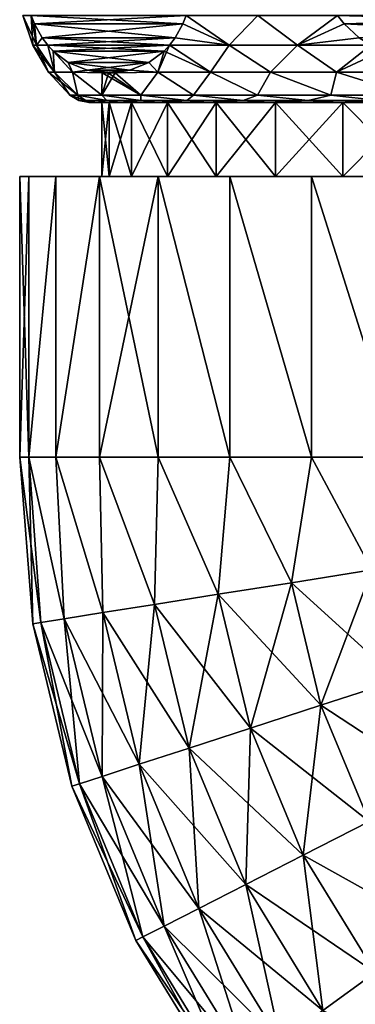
# Model space of a CAD drawing. Header units: metres. Extents: x -109 to 109, y -432 to 89.
# Tile 313 of 656: x -92 to -81, y 1 to 35. Entities that reach past the tile are written whole.
import ezdxf

# ---------------------------------------------------------------- set-up
doc = ezdxf.new("R2010")
doc.units = ezdxf.units.M
doc.layers.add('solid_506360_24502164', color=7, linetype='CONTINUOUS')

msp = doc.modelspace()

# ---------------------------------------------------------------- linework, layer by layer
at = {"layer": 'solid_506360_24502164'}
for points in [[(-92.056755, 33.941845, 52), (-92.388046, 34.947845, 52), (-92.109886, 34.95042, 49.037109)], [(-92.109886, 34.95042, 54.962891), (-92.388046, 34.947845, 52), (-91.927811, 33.941845, 53.998791)], [(-91.927811, 33.941845, 53.998791), (-92.388046, 34.947845, 52), (-92.056755, 33.941845, 52)], [(-91.927811, 33.941845, 50.001209), (-92.109886, 34.95042, 49.037109), (-91.99913, 34.659294, 48.845287)], [(-86.981628, 34.659294, 40.154713), (-91.99913, 34.659294, 48.845287), (-92.109886, 34.95042, 49.037109)], [(-91.927811, 33.941845, 50.001209), (-92.056755, 33.941845, 52), (-92.109886, 34.95042, 49.037109)], [(-86.981628, 34.659294, 40.154713), (-92.109886, 34.95042, 49.037109), (-86.87088, 34.95042, 39.962891)], [(-91.999138, 34.659294, 55.154713), (-86.87088, 34.95042, 64.037109), (-92.109886, 34.95042, 54.962891)], [(-91.999138, 34.659294, 55.154713), (-92.109886, 34.95042, 54.962891), (-91.927811, 33.941845, 53.998791)], [(-91.999138, 34.659294, 55.154713), (-86.981628, 34.659294, 63.845287), (-86.87088, 34.95042, 64.037109)], [(-91.999138, 34.659294, 55.154713), (-91.743752, 34.19389, 55.597042), (-86.981628, 34.659294, 63.845287)], [(-91.999138, 34.659294, 55.154713), (-91.927811, 33.941845, 53.998791), (-91.743752, 34.19389, 55.597042)], [(-91.743752, 34.19389, 48.402954), (-91.927811, 33.941845, 50.001209), (-91.99913, 34.659294, 48.845287)], [(-87.237007, 34.19389, 40.597042), (-91.743752, 34.19389, 48.402954), (-91.99913, 34.659294, 48.845287)], [(-86.981628, 34.659294, 40.154713), (-87.237007, 34.19389, 40.597042), (-91.99913, 34.659294, 48.845287)], [(-91.743752, 34.19389, 55.597042), (-87.237007, 34.19389, 63.402958), (-86.981628, 34.659294, 63.845287)], [(-86.981628, 34.659294, 40.154713), (-85.405479, 33.941845, 39.244411), (-87.237007, 34.19389, 40.597042)], [(-87.237007, 34.19389, 63.402958), (-85.405479, 33.941845, 64.755585), (-86.981628, 34.659294, 63.845287)], [(-86.981628, 34.659294, 40.154713), (-86.87088, 34.95042, 39.962891), (-85.405479, 33.941845, 39.244411)], [(-85.405479, 33.941845, 64.755585), (-86.87088, 34.95042, 64.037109), (-86.981628, 34.659294, 63.845287)], [(-86.87088, 34.95042, 39.962891), (-84.444023, 34.947845, 38.240551), (-85.405479, 33.941845, 39.244411)], [(-85.405479, 33.941845, 64.755585), (-84.444023, 34.947845, 65.759453), (-86.87088, 34.95042, 64.037109)], [(-84.444023, 34.947845, 38.240551), (-83.093918, 33.941845, 37.909836), (-85.405479, 33.941845, 39.244411)], [(-85.405479, 33.941845, 64.755585), (-83.093918, 33.941845, 66.090164), (-84.444023, 34.947845, 65.759453)], [(-84.444023, 34.947845, 38.240551), (-81.739006, 34.95042, 37), (-83.093918, 33.941845, 37.909836)], [(-83.093918, 33.941845, 66.090164), (-81.739006, 34.95042, 67), (-84.444023, 34.947845, 65.759453)], [(-81.739006, 34.95042, 37), (-81.517517, 34.659309, 37), (-83.093918, 33.941845, 37.909836)], [(-83.093918, 33.941845, 66.090164), (-81.517517, 34.659309, 67), (-81.739006, 34.95042, 67)], [(-81.517517, 34.659309, 37), (-81.00676, 34.193897, 37), (-83.093918, 33.941845, 37.909836)], [(-83.093918, 33.941845, 66.090164), (-81.00676, 34.193897, 67), (-81.517517, 34.659309, 67)], [(-71.482483, 34.659309, 37), (-81.517517, 34.659309, 37), (-81.739006, 34.95042, 37)], [(-71.482483, 34.659309, 37), (-81.739006, 34.95042, 37), (-71.260994, 34.95042, 37)], [(-71.260994, 34.95042, 67), (-81.739006, 34.95042, 67), (-81.517517, 34.659309, 67)], [(-71.482483, 34.659309, 67), (-71.260994, 34.95042, 67), (-81.517517, 34.659309, 67)], [(-71.99324, 34.193897, 37), (-81.00676, 34.193897, 37), (-81.517517, 34.659309, 37)], [(-71.99324, 34.193897, 37), (-81.517517, 34.659309, 37), (-71.482483, 34.659309, 37)], [(-71.482483, 34.659309, 67), (-81.517517, 34.659309, 67), (-81.00676, 34.193897, 67)], [(-91.743752, 34.19389, 48.402954), (-91.550636, 33.939529, 48.06847), (-91.927811, 33.941845, 50.001209)], [(-91.743752, 34.19389, 55.597042), (-91.927811, 33.941845, 53.998791), (-91.550636, 33.939529, 55.93153)], [(-87.430122, 33.939529, 40.93153), (-91.550636, 33.939529, 48.06847), (-91.743752, 34.19389, 48.402954)], [(-87.237007, 34.19389, 40.597042), (-87.430122, 33.939529, 40.93153), (-91.743752, 34.19389, 48.402954)], [(-91.743752, 34.19389, 55.597042), (-91.550636, 33.939529, 55.93153), (-87.237007, 34.19389, 63.402958)], [(-91.550636, 33.939529, 55.93153), (-87.430122, 33.939529, 63.06847), (-87.237007, 34.19389, 63.402958)], [(-87.237007, 34.19389, 40.597042), (-85.405479, 33.941845, 39.244411), (-87.430122, 33.939529, 40.93153)], [(-87.237007, 34.19389, 63.402958), (-87.430122, 33.939529, 63.06847), (-85.405479, 33.941845, 64.755585)], [(-81.00676, 34.193897, 37), (-80.620514, 33.939533, 37), (-83.093918, 33.941845, 37.909836)], [(-83.093918, 33.941845, 66.090164), (-80.620514, 33.939533, 67), (-81.00676, 34.193897, 67)], [(-91.520996, 33.028194, 52), (-92.056755, 33.941845, 52), (-91.927811, 33.941845, 50.001209)], [(-91.317055, 33.028194, 54.466785), (-92.056755, 33.941845, 52), (-91.520996, 33.028194, 52)], [(-91.927811, 33.941845, 53.998791), (-92.056755, 33.941845, 52), (-91.317055, 33.028194, 54.466785)], [(-91.317055, 33.028194, 49.533215), (-91.927811, 33.941845, 50.001209), (-91.550636, 33.939529, 48.06847)], [(-91.317055, 33.028194, 49.533215), (-91.520996, 33.028194, 52), (-91.927811, 33.941845, 50.001209)], [(-91.550636, 33.939529, 55.93153), (-91.927811, 33.941845, 53.998791), (-91.317055, 33.028194, 54.466785)], [(-91.317055, 33.028194, 49.533215), (-91.550636, 33.939529, 48.06847), (-91.366608, 33.744347, 47.749725)], [(-87.614151, 33.744347, 41.250275), (-91.366608, 33.744347, 47.749725), (-91.550636, 33.939529, 48.06847)], [(-87.614151, 33.744347, 41.250275), (-91.550636, 33.939529, 48.06847), (-87.430122, 33.939529, 40.93153)], [(-91.366608, 33.744343, 56.250278), (-87.430122, 33.939529, 63.06847), (-91.550636, 33.939529, 55.93153)], [(-91.550636, 33.939529, 55.93153), (-91.317055, 33.028194, 54.466785), (-90.710793, 33.028194, 56.866589)], [(-91.366608, 33.744343, 56.250278), (-91.550636, 33.939529, 55.93153), (-90.710793, 33.028194, 56.866589)], [(-91.366608, 33.744343, 56.250278), (-87.614151, 33.744343, 62.749722), (-87.430122, 33.939529, 63.06847)], [(-90.710785, 33.028194, 47.133408), (-91.317055, 33.028194, 49.533215), (-91.366608, 33.744347, 47.749725)], [(-90.854218, 33.359646, 46.862228), (-90.710785, 33.028194, 47.133408), (-91.366608, 33.744347, 47.749725)], [(-88.126549, 33.359646, 42.137775), (-90.854218, 33.359646, 46.862228), (-91.366608, 33.744347, 47.749725)], [(-88.126549, 33.359646, 42.137775), (-91.366608, 33.744347, 47.749725), (-87.614151, 33.744347, 41.250275)], [(-90.85421, 33.359646, 57.137775), (-87.614151, 33.744343, 62.749722), (-91.366608, 33.744343, 56.250278)], [(-90.85421, 33.359646, 57.137775), (-91.366608, 33.744343, 56.250278), (-90.710793, 33.028194, 56.866589)], [(-90.85421, 33.359646, 57.137775), (-88.126556, 33.359646, 61.862221), (-87.614151, 33.744343, 62.749722)], [(-88.126556, 33.359646, 61.862221), (-87.819984, 33.028194, 61.873604), (-87.614151, 33.744343, 62.749722)], [(-88.126549, 33.359646, 42.137775), (-87.614151, 33.744347, 41.250275), (-87.819992, 33.028194, 42.126396)], [(-87.430122, 33.939529, 40.93153), (-86.04483, 33.028194, 40.401451), (-87.819992, 33.028194, 42.126396)], [(-87.614151, 33.744347, 41.250275), (-87.430122, 33.939529, 40.93153), (-87.819992, 33.028194, 42.126396)], [(-87.819984, 33.028194, 61.873604), (-86.04483, 33.028194, 63.598553), (-87.614151, 33.744343, 62.749722)], [(-86.04483, 33.028194, 63.598553), (-87.430122, 33.939529, 63.06847), (-87.614151, 33.744343, 62.749722)], [(-87.430122, 33.939529, 40.93153), (-85.405479, 33.941845, 39.244411), (-86.04483, 33.028194, 40.401451)], [(-86.04483, 33.028194, 63.598553), (-85.405479, 33.941845, 64.755585), (-87.430122, 33.939529, 63.06847)], [(-85.405479, 33.941845, 39.244411), (-84.010506, 33.028194, 38.991444), (-86.04483, 33.028194, 40.401451)], [(-86.04483, 33.028194, 63.598553), (-84.010506, 33.028194, 65.00856), (-85.405479, 33.941845, 64.755585)], [(-85.405479, 33.941845, 39.244411), (-83.093918, 33.941845, 37.909836), (-84.010506, 33.028194, 38.991444)], [(-84.010506, 33.028194, 65.00856), (-83.093918, 33.941845, 66.090164), (-85.405479, 33.941845, 64.755585)], [(-83.093918, 33.941845, 37.909836), (-81.77224, 33.028194, 37.934662), (-84.010506, 33.028194, 38.991444)], [(-84.010506, 33.028194, 65.00856), (-81.77224, 33.028194, 66.065338), (-83.093918, 33.941845, 66.090164)], [(-83.093918, 33.941845, 37.909836), (-80.620514, 33.939533, 37), (-81.77224, 33.028194, 37.934662)], [(-81.77224, 33.028194, 66.065338), (-80.620514, 33.939533, 67), (-83.093918, 33.941845, 66.090164)], [(-80.620514, 33.939533, 37), (-80.252434, 33.744331, 37), (-81.77224, 33.028194, 37.934662)], [(-81.77224, 33.028194, 66.065338), (-79.390816, 33.028194, 66.740196), (-80.620514, 33.939533, 67)], [(-80.252434, 33.744331, 37), (-79.390816, 33.028194, 37.259804), (-81.77224, 33.028194, 37.934662)], [(-90.854218, 33.359646, 46.862228), (-90.213585, 33.095074, 45.752628), (-90.710785, 33.028194, 47.133408)], [(-88.767181, 33.09507, 43.247383), (-90.213585, 33.095074, 45.752628), (-90.854218, 33.359646, 46.862228)], [(-88.126549, 33.359646, 42.137775), (-88.767181, 33.09507, 43.247383), (-90.854218, 33.359646, 46.862228)], [(-90.85421, 33.359646, 57.137775), (-90.213585, 33.09507, 58.247379), (-88.126556, 33.359646, 61.862221)], [(-90.85421, 33.359646, 57.137775), (-90.710793, 33.028194, 56.866589), (-90.213585, 33.09507, 58.247379)], [(-90.213585, 33.09507, 58.247379), (-88.767189, 33.09507, 60.752613), (-88.126556, 33.359646, 61.862221)], [(-88.126556, 33.359646, 61.862221), (-88.767189, 33.09507, 60.752613), (-87.819984, 33.028194, 61.873604)], [(-88.126549, 33.359646, 42.137775), (-87.819992, 33.028194, 42.126396), (-88.767181, 33.09507, 43.247383)], [(-91.317055, 33.028194, 49.533215), (-90.80719, 32.25, 52), (-91.520996, 33.028194, 52)], [(-90.53228, 32.25, 54.791195), (-91.520996, 33.028194, 52), (-90.80719, 32.25, 52)], [(-91.317055, 33.028194, 54.466785), (-91.520996, 33.028194, 52), (-90.53228, 32.25, 54.791195)], [(-91.317055, 33.028194, 49.533215), (-90.53228, 32.25, 49.208805), (-90.80719, 32.25, 52)], [(-90.710785, 33.028194, 47.133408), (-90.53228, 32.25, 49.208805), (-91.317055, 33.028194, 49.533215)], [(-90.710793, 33.028194, 56.866589), (-91.317055, 33.028194, 54.466785), (-90.53228, 32.25, 54.791195)], [(-90.213585, 33.09507, 58.247379), (-90.710793, 33.028194, 56.866589), (-89.710556, 33.008678, 59.118641)], [(-90.710793, 33.028194, 56.866589), (-90.53228, 32.25, 54.791195), (-89.718117, 32.25, 57.475124)], [(-89.710556, 33.008678, 59.118641), (-90.710793, 33.028194, 56.866589), (-89.718117, 32.25, 57.475124)], [(-90.213585, 33.095074, 45.752628), (-89.710556, 33.008678, 44.881355), (-90.710785, 33.028194, 47.133408)], [(-90.710785, 33.028194, 47.133408), (-89.718117, 32.25, 46.524876), (-90.53228, 32.25, 49.208805)], [(-89.710556, 33.008678, 44.881355), (-89.718117, 32.25, 46.524876), (-90.710785, 33.028194, 47.133408)], [(-89.27021, 33.008675, 44.118649), (-89.710556, 33.008678, 44.881355), (-90.213585, 33.095074, 45.752628)], [(-88.767181, 33.09507, 43.247383), (-89.27021, 33.008675, 44.118649), (-90.213585, 33.095074, 45.752628)], [(-90.213585, 33.09507, 58.247379), (-89.710556, 33.008678, 59.118641), (-88.767189, 33.09507, 60.752613)], [(-89.490387, 33, 44.500004), (-89.718117, 32.25, 46.524876), (-89.710556, 33.008678, 44.881355)], [(-89.710556, 33.008678, 59.118641), (-89.718117, 32.25, 57.475124), (-88.395996, 32.25, 59.948647)], [(-89.27021, 33.008675, 44.118649), (-88.395996, 32.25, 44.051353), (-89.718117, 32.25, 46.524876)], [(-89.27021, 33.008675, 44.118649), (-89.718117, 32.25, 46.524876), (-89.490387, 33, 44.500004)], [(-89.710556, 33.008678, 59.118641), (-89.27021, 33.008678, 59.881351), (-88.767189, 33.09507, 60.752613)], [(-89.27021, 33.008675, 44.118649), (-89.490387, 33, 44.500004), (-89.710556, 33.008678, 44.881355)], [(-89.710556, 33.008678, 59.118641), (-88.395996, 32.25, 59.948647), (-89.490387, 33, 59.499996)], [(-89.710556, 33.008678, 59.118641), (-89.490387, 33, 59.499996), (-89.27021, 33.008678, 59.881351)], [(-89.490387, 33, 59.499996), (-88.395996, 32.25, 59.948647), (-89.27021, 33.008678, 59.881351)], [(-88.767181, 33.09507, 43.247383), (-87.819992, 33.028194, 42.126396), (-89.27021, 33.008675, 44.118649)], [(-88.767189, 33.09507, 60.752613), (-89.27021, 33.008678, 59.881351), (-87.819984, 33.028194, 61.873604)], [(-89.27021, 33.008675, 44.118649), (-87.819992, 33.028194, 42.126396), (-88.395996, 32.25, 44.051353)], [(-89.27021, 33.008678, 59.881351), (-88.395996, 32.25, 59.948647), (-87.819984, 33.028194, 61.873604)], [(-87.819992, 33.028194, 42.126396), (-86.616707, 32.25, 41.883289), (-88.395996, 32.25, 44.051353)], [(-87.819984, 33.028194, 61.873604), (-88.395996, 32.25, 59.948647), (-86.616707, 32.25, 62.116711)], [(-87.819992, 33.028194, 42.126396), (-86.04483, 33.028194, 40.401451), (-86.616707, 32.25, 41.883289)], [(-87.819984, 33.028194, 61.873604), (-86.616707, 32.25, 62.116711), (-86.04483, 33.028194, 63.598553)], [(-86.04483, 33.028194, 40.401451), (-84.448647, 32.25, 40.104008), (-86.616707, 32.25, 41.883289)], [(-86.04483, 33.028194, 63.598553), (-86.616707, 32.25, 62.116711), (-84.448647, 32.25, 63.895992)], [(-86.04483, 33.028194, 40.401451), (-84.010506, 33.028194, 38.991444), (-84.448647, 32.25, 40.104008)], [(-86.04483, 33.028194, 63.598553), (-84.448647, 32.25, 63.895992), (-84.010506, 33.028194, 65.00856)], [(-84.010506, 33.028194, 38.991444), (-81.975121, 32.25, 38.781879), (-84.448647, 32.25, 40.104008)], [(-84.010506, 33.028194, 65.00856), (-84.448647, 32.25, 63.895992), (-81.975121, 32.25, 65.218117)], [(-84.010506, 33.028194, 38.991444), (-81.77224, 33.028194, 37.934662), (-81.975121, 32.25, 38.781879)], [(-84.010506, 33.028194, 65.00856), (-81.975121, 32.25, 65.218117), (-81.77224, 33.028194, 66.065338)], [(-81.77224, 33.028194, 37.934662), (-79.291191, 32.25, 37.96772), (-81.975121, 32.25, 38.781879)], [(-81.77224, 33.028194, 66.065338), (-81.975121, 32.25, 65.218117), (-79.291191, 32.25, 66.03228)], [(-81.77224, 33.028194, 37.934662), (-79.390816, 33.028194, 37.259804), (-79.291191, 32.25, 37.96772)], [(-81.77224, 33.028194, 66.065338), (-79.291191, 32.25, 66.03228), (-79.390816, 33.028194, 66.740196)], [(-90.53228, 32.25, 49.208805), (-90.499306, 32.064587, 52), (-90.80719, 32.25, 52)], [(-90.260941, 32.064587, 54.572365), (-90.80719, 32.25, 52), (-90.499306, 32.064587, 52)], [(-90.53228, 32.25, 54.791195), (-90.80719, 32.25, 52), (-90.260941, 32.064587, 54.572365)], [(-90.53228, 32.25, 49.208805), (-89.553963, 32.064587, 46.942867), (-90.260941, 32.064587, 49.427635)], [(-90.53228, 32.25, 49.208805), (-89.718117, 32.25, 46.524876), (-89.553963, 32.064587, 46.942867)], [(-90.53228, 32.25, 49.208805), (-90.260941, 32.064587, 49.427635), (-90.499306, 32.064587, 52)], [(-90.53228, 32.25, 54.791195), (-90.260941, 32.064587, 54.572365), (-89.553963, 32.064587, 57.057133)], [(-89.718117, 32.25, 57.475124), (-90.53228, 32.25, 54.791195), (-89.553963, 32.064587, 57.057133)], [(-90.499306, 32.064587, 52), (-90.145752, 32, 52), (-89.884354, 32, 54.658131)], [(-90.499306, 32.064587, 52), (-90.260941, 32.064587, 49.427635), (-90.145752, 32, 52)], [(-90.260941, 32.064587, 54.572365), (-90.499306, 32.064587, 52), (-89.884354, 32, 54.658131)], [(-90.260941, 32.064587, 49.427635), (-89.884354, 32, 49.341869), (-90.145752, 32, 52)], [(-89.553963, 32.064587, 57.057133), (-90.260941, 32.064587, 54.572365), (-89.884354, 32, 54.658131)], [(-90.260941, 32.064587, 49.427635), (-89.553963, 32.064587, 46.942867), (-89.884354, 32, 49.341869)], [(-90.145752, 32, 52), (-89.720001, 32, 52), (-89.465973, 32, 54.579128)], [(-89.884354, 32, 49.341869), (-89.720001, 32, 52), (-90.145752, 32, 52)], [(-89.884354, 32, 54.658131), (-90.145752, 32, 52), (-89.465973, 32, 54.579128)], [(-89.553963, 32.064587, 57.057133), (-89.884354, 32, 54.658131), (-89.108406, 32, 57.218678)], [(-89.553963, 32.064587, 46.942867), (-89.108406, 32, 46.781322), (-89.884354, 32, 49.341869)], [(-89.884354, 32, 49.341869), (-89.465973, 32, 49.420872), (-89.720001, 32, 52)], [(-89.884354, 32, 54.658131), (-89.465973, 32, 54.579128), (-88.713669, 32, 57.059124)], [(-89.108406, 32, 57.218678), (-89.884354, 32, 54.658131), (-88.713669, 32, 57.059124)], [(-89.884354, 32, 49.341869), (-88.713669, 32, 46.940876), (-89.465973, 32, 49.420872)], [(-89.884354, 32, 49.341869), (-89.108406, 32, 46.781322), (-88.713669, 32, 46.940876)], [(-89.720001, 32, 52), (-89.720001, 29.5, 52), (-89.465996, 29.5, 54.579067)], [(-89.465973, 32, 54.579128), (-89.720001, 32, 52), (-89.465996, 29.5, 54.579067)], [(-89.465973, 32, 49.420872), (-89.720001, 29.5, 52), (-89.720001, 32, 52)], [(-89.465973, 32, 49.420872), (-89.465996, 29.5, 49.420933), (-89.720001, 29.5, 52)], [(-89.718117, 32.25, 46.524876), (-88.402451, 32.064587, 44.630314), (-89.553963, 32.064587, 46.942867)], [(-89.718117, 32.25, 46.524876), (-88.395996, 32.25, 44.051353), (-88.402451, 32.064587, 44.630314)], [(-89.718117, 32.25, 57.475124), (-89.553963, 32.064587, 57.057133), (-88.402451, 32.064587, 59.369686)], [(-88.395996, 32.25, 59.948647), (-89.718117, 32.25, 57.475124), (-88.402451, 32.064587, 59.369686)], [(-88.402451, 32.064587, 59.369686), (-89.553963, 32.064587, 57.057133), (-89.108406, 32, 57.218678)], [(-89.553963, 32.064587, 46.942867), (-88.402451, 32.064587, 44.630314), (-89.108406, 32, 46.781322)], [(-89.465973, 32, 54.579128), (-89.465996, 29.5, 54.579067), (-88.713669, 29.5, 57.059124)], [(-88.713669, 32, 46.940876), (-88.713669, 29.5, 46.940876), (-89.465996, 29.5, 49.420933)], [(-89.465973, 32, 49.420872), (-88.713669, 32, 46.940876), (-89.465996, 29.5, 49.420933)], [(-88.713669, 32, 57.059124), (-89.465973, 32, 54.579128), (-88.713669, 29.5, 57.059124)], [(-88.402451, 32.064587, 59.369686), (-89.108406, 32, 57.218678), (-87.847649, 32, 59.578747)], [(-88.402451, 32.064587, 44.630314), (-87.847649, 32, 44.421253), (-89.108406, 32, 46.781322)], [(-89.108406, 32, 57.218678), (-88.713669, 32, 57.059124), (-87.491989, 32, 59.344688)], [(-87.847649, 32, 59.578747), (-89.108406, 32, 57.218678), (-87.491989, 32, 59.344688)], [(-89.108406, 32, 46.781322), (-87.491989, 32, 44.655312), (-88.713669, 32, 46.940876)], [(-89.108406, 32, 46.781322), (-87.847649, 32, 44.421253), (-87.491989, 32, 44.655312)], [(-88.713669, 32, 57.059124), (-88.713669, 29.5, 57.059124), (-87.492073, 29.5, 59.344585)], [(-87.491989, 32, 59.344688), (-88.713669, 32, 57.059124), (-87.492073, 29.5, 59.344585)], [(-87.491989, 32, 44.655312), (-87.492073, 29.5, 44.655415), (-88.713669, 29.5, 46.940876)], [(-88.713669, 32, 46.940876), (-87.491989, 32, 44.655312), (-88.713669, 29.5, 46.940876)], [(-88.395996, 32.25, 44.051353), (-86.845612, 32.064587, 42.568729), (-88.402451, 32.064587, 44.630314)], [(-88.395996, 32.25, 59.948647), (-88.402451, 32.064587, 59.369686), (-86.845612, 32.064587, 61.431271)], [(-86.845612, 32.064587, 61.431271), (-88.402451, 32.064587, 59.369686), (-87.847649, 32, 59.578747)], [(-88.402451, 32.064587, 44.630314), (-86.845612, 32.064587, 42.568729), (-87.847649, 32, 44.421253)], [(-88.395996, 32.25, 44.051353), (-86.616707, 32.25, 41.883289), (-86.845612, 32.064587, 42.568729)], [(-86.616707, 32.25, 62.116711), (-88.395996, 32.25, 59.948647), (-86.845612, 32.064587, 61.431271)], [(-86.845612, 32.064587, 61.431271), (-87.847649, 32, 59.578747), (-86.15065, 32, 61.647354)], [(-86.845612, 32.064587, 42.568729), (-86.15065, 32, 42.352646), (-87.847649, 32, 44.421253)], [(-87.847649, 32, 59.578747), (-87.491989, 32, 59.344688), (-85.847908, 32, 61.347992)], [(-86.15065, 32, 61.647354), (-87.847649, 32, 59.578747), (-85.847908, 32, 61.347992)], [(-87.847649, 32, 44.421253), (-85.847908, 32, 42.652008), (-87.491989, 32, 44.655312)], [(-87.847649, 32, 44.421253), (-86.15065, 32, 42.352646), (-85.847908, 32, 42.652008)], [(-87.491989, 32, 59.344688), (-87.492073, 29.5, 59.344585), (-85.8479, 29.5, 61.348007)], [(-85.847908, 32, 42.652008), (-85.8479, 29.5, 42.651993), (-87.492073, 29.5, 44.655415)], [(-87.491989, 32, 44.655312), (-85.847908, 32, 42.652008), (-87.492073, 29.5, 44.655415)], [(-85.847908, 32, 61.347992), (-87.491989, 32, 59.344688), (-85.8479, 29.5, 61.348007)], [(-86.616707, 32.25, 41.883289), (-84.936462, 32.064587, 40.828312), (-86.845612, 32.064587, 42.568729)], [(-86.616707, 32.25, 62.116711), (-86.845612, 32.064587, 61.431271), (-84.936462, 32.064587, 63.171688)], [(-84.936462, 32.064587, 63.171688), (-86.845612, 32.064587, 61.431271), (-86.15065, 32, 61.647354)], [(-86.845612, 32.064587, 42.568729), (-84.936462, 32.064587, 40.828312), (-86.15065, 32, 42.352646)], [(-86.616707, 32.25, 41.883289), (-84.448647, 32.25, 40.104008), (-84.936462, 32.064587, 40.828312)], [(-84.448647, 32.25, 63.895992), (-86.616707, 32.25, 62.116711), (-84.936462, 32.064587, 63.171688)], [(-84.936462, 32.064587, 63.171688), (-86.15065, 32, 61.647354), (-84.082634, 32, 63.345055)], [(-84.936462, 32.064587, 40.828312), (-84.082634, 32, 40.654945), (-86.15065, 32, 42.352646)], [(-86.15065, 32, 61.647354), (-85.847908, 32, 61.347992), (-83.844589, 32, 62.992054)], [(-84.082634, 32, 63.345055), (-86.15065, 32, 61.647354), (-83.844589, 32, 62.992054)], [(-86.15065, 32, 42.352646), (-83.844589, 32, 41.007946), (-85.847908, 32, 42.652008)], [(-86.15065, 32, 42.352646), (-84.082634, 32, 40.654945), (-83.844589, 32, 41.007946)], [(-85.847908, 32, 61.347992), (-85.8479, 29.5, 61.348007), (-83.844696, 29.5, 62.991993)], [(-83.844589, 32, 62.992054), (-85.847908, 32, 61.347992), (-83.844696, 29.5, 62.991993)], [(-85.847908, 32, 42.652008), (-83.844589, 32, 41.007946), (-85.8479, 29.5, 42.651993)], [(-83.844589, 32, 41.007946), (-83.844696, 29.5, 41.008007), (-85.8479, 29.5, 42.651993)], [(-84.448647, 32.25, 40.104008), (-82.740028, 32.064587, 39.468338), (-84.936462, 32.064587, 40.828312)], [(-84.448647, 32.25, 63.895992), (-84.936462, 32.064587, 63.171688), (-82.740028, 32.064587, 64.531662)], [(-82.740028, 32.064587, 64.531662), (-84.936462, 32.064587, 63.171688), (-84.082634, 32, 63.345055)], [(-84.936462, 32.064587, 40.828312), (-82.740028, 32.064587, 39.468338), (-84.082634, 32, 40.654945)], [(-84.448647, 32.25, 40.104008), (-81.975121, 32.25, 38.781879), (-82.740028, 32.064587, 39.468338)], [(-81.975121, 32.25, 65.218117), (-84.448647, 32.25, 63.895992), (-82.740028, 32.064587, 64.531662)], [(-82.740028, 32.064587, 64.531662), (-84.082634, 32, 63.345055), (-81.723083, 32, 64.606583)], [(-82.740028, 32.064587, 39.468338), (-81.723083, 32, 39.393417), (-84.082634, 32, 40.654945)], [(-84.082634, 32, 63.345055), (-83.844589, 32, 62.992054), (-81.559036, 32, 64.213699)], [(-81.723083, 32, 64.606583), (-84.082634, 32, 63.345055), (-81.559036, 32, 64.213699)], [(-84.082634, 32, 40.654945), (-81.559036, 32, 39.786304), (-83.844589, 32, 41.007946)], [(-84.082634, 32, 40.654945), (-81.723083, 32, 39.393417), (-81.559036, 32, 39.786304)], [(-83.844589, 32, 62.992054), (-83.844696, 29.5, 62.991993), (-81.559029, 29.5, 64.213715)], [(-81.559036, 32, 39.786304), (-81.559029, 29.5, 39.786285), (-83.844696, 29.5, 41.008007)], [(-83.844589, 32, 41.007946), (-81.559036, 32, 39.786304), (-83.844696, 29.5, 41.008007)], [(-81.559036, 32, 64.213699), (-83.844589, 32, 62.992054), (-81.559029, 29.5, 64.213715)], [(-81.975121, 32.25, 38.781879), (-80.331093, 32.064587, 38.53511), (-82.740028, 32.064587, 39.468338)], [(-81.975121, 32.25, 65.218117), (-82.740028, 32.064587, 64.531662), (-80.331093, 32.064587, 65.46489)], [(-80.331093, 32.064587, 65.46489), (-82.740028, 32.064587, 64.531662), (-81.723083, 32, 64.606583)], [(-82.740028, 32.064587, 39.468338), (-80.331093, 32.064587, 38.53511), (-81.723083, 32, 39.393417)], [(-81.975121, 32.25, 38.781879), (-79.291191, 32.25, 37.96772), (-80.331093, 32.064587, 38.53511)], [(-79.291191, 32.25, 66.03228), (-81.975121, 32.25, 65.218117), (-80.331093, 32.064587, 65.46489)], [(-80.331093, 32.064587, 65.46489), (-81.723083, 32, 64.606583), (-79.162727, 32, 65.383438)], [(-80.331093, 32.064587, 38.53511), (-79.162727, 32, 38.616562), (-81.723083, 32, 39.393417)], [(-81.723083, 32, 64.606583), (-81.559036, 32, 64.213699), (-79.079071, 32, 64.965981)], [(-79.162727, 32, 65.383438), (-81.723083, 32, 64.606583), (-79.079071, 32, 64.965981)], [(-81.723083, 32, 39.393417), (-79.079071, 32, 39.034019), (-81.559036, 32, 39.786304)], [(-81.723083, 32, 39.393417), (-79.162727, 32, 38.616562), (-79.079071, 32, 39.034019)], [(-81.559036, 32, 64.213699), (-81.559029, 29.5, 64.213715), (-79.079124, 29.5, 64.965973)], [(-79.079071, 32, 64.965981), (-81.559036, 32, 64.213699), (-79.079124, 29.5, 64.965973)], [(-81.559036, 32, 39.786304), (-79.079071, 32, 39.034019), (-81.559029, 29.5, 39.786285)], [(-79.079071, 32, 39.034019), (-79.079124, 29.5, 39.034023), (-81.559029, 29.5, 39.786285)], [(-92.5, 29.5, 52), (-92.5, 20, 52), (-92.192566, 20, 55.121445)], [(-92.192589, 29.5, 55.121353), (-92.5, 29.5, 52), (-92.192566, 20, 55.121445)], [(-92.192589, 29.5, 48.878647), (-92.5, 20, 52), (-92.5, 29.5, 52)], [(-92.192589, 29.5, 48.878647), (-92.192566, 20, 48.878555), (-92.5, 20, 52)], [(-89.720001, 29.5, 52), (-92.5, 29.5, 52), (-92.192589, 29.5, 55.121353)], [(-89.465996, 29.5, 49.420933), (-92.192589, 29.5, 48.878647), (-92.5, 29.5, 52)], [(-89.465996, 29.5, 49.420933), (-92.5, 29.5, 52), (-89.720001, 29.5, 52)], [(-91.282158, 29.5, 58.122688), (-92.192589, 29.5, 55.121353), (-92.192566, 20, 55.121445)], [(-88.713669, 29.5, 57.059124), (-92.192589, 29.5, 55.121353), (-91.282158, 29.5, 58.122688)], [(-89.465996, 29.5, 54.579067), (-92.192589, 29.5, 55.121353), (-88.713669, 29.5, 57.059124)], [(-89.720001, 29.5, 52), (-92.192589, 29.5, 55.121353), (-89.465996, 29.5, 54.579067)], [(-92.192589, 29.5, 48.878647), (-91.282158, 29.5, 45.877312), (-92.192566, 20, 48.878555)], [(-88.713669, 29.5, 46.940876), (-91.282158, 29.5, 45.877312), (-92.192589, 29.5, 48.878647)], [(-89.465996, 29.5, 49.420933), (-88.713669, 29.5, 46.940876), (-92.192589, 29.5, 48.878647)], [(-91.282158, 29.5, 58.122688), (-92.192566, 20, 55.121445), (-91.282074, 20, 58.122936)], [(-91.282158, 29.5, 45.877312), (-91.282074, 20, 45.877064), (-92.192566, 20, 48.878555)], [(-89.803673, 29.5, 60.888882), (-91.282158, 29.5, 58.122688), (-91.282074, 20, 58.122936)], [(-87.492073, 29.5, 59.344585), (-91.282158, 29.5, 58.122688), (-89.803673, 29.5, 60.888882)], [(-88.713669, 29.5, 57.059124), (-91.282158, 29.5, 58.122688), (-87.492073, 29.5, 59.344585)], [(-91.282158, 29.5, 45.877312), (-89.803673, 29.5, 43.111118), (-91.282074, 20, 45.877064)], [(-87.492073, 29.5, 44.655415), (-89.803673, 29.5, 43.111118), (-91.282158, 29.5, 45.877312)], [(-88.713669, 29.5, 46.940876), (-87.492073, 29.5, 44.655415), (-91.282158, 29.5, 45.877312)], [(-89.803673, 29.5, 60.888882), (-91.282074, 20, 58.122936), (-89.803513, 20, 60.889122)], [(-89.803673, 29.5, 43.111118), (-89.803513, 20, 43.110878), (-91.282074, 20, 45.877064)], [(-89.803673, 29.5, 60.888882), (-89.803513, 20, 60.889122), (-87.813705, 20, 63.313709)], [(-87.813576, 29.5, 63.31382), (-89.803673, 29.5, 60.888882), (-87.813705, 20, 63.313709)], [(-85.8479, 29.5, 61.348007), (-89.803673, 29.5, 60.888882), (-87.813576, 29.5, 63.31382)], [(-87.492073, 29.5, 59.344585), (-89.803673, 29.5, 60.888882), (-85.8479, 29.5, 61.348007)], [(-89.803673, 29.5, 43.111118), (-87.813576, 29.5, 40.68618), (-89.803513, 20, 43.110878)], [(-83.844696, 29.5, 41.008007), (-87.813576, 29.5, 40.68618), (-89.803673, 29.5, 43.111118)], [(-85.8479, 29.5, 42.651993), (-83.844696, 29.5, 41.008007), (-89.803673, 29.5, 43.111118)], [(-87.492073, 29.5, 44.655415), (-85.8479, 29.5, 42.651993), (-89.803673, 29.5, 43.111118)], [(-87.813576, 29.5, 40.68618), (-87.813705, 20, 40.686291), (-89.803513, 20, 43.110878)], [(-87.813576, 29.5, 63.31382), (-87.813705, 20, 63.313709), (-85.389122, 20, 65.303513)], [(-87.813576, 29.5, 40.68618), (-85.389122, 20, 38.696487), (-87.813705, 20, 40.686291)], [(-85.389053, 29.5, 65.303535), (-87.813576, 29.5, 63.31382), (-85.389122, 20, 65.303513)], [(-81.559029, 29.5, 64.213715), (-87.813576, 29.5, 63.31382), (-85.389053, 29.5, 65.303535)], [(-83.844696, 29.5, 62.991993), (-87.813576, 29.5, 63.31382), (-81.559029, 29.5, 64.213715)], [(-85.8479, 29.5, 61.348007), (-87.813576, 29.5, 63.31382), (-83.844696, 29.5, 62.991993)], [(-87.813576, 29.5, 40.68618), (-85.389053, 29.5, 38.696465), (-85.389122, 20, 38.696487)], [(-79.079124, 29.5, 39.034023), (-85.389053, 29.5, 38.696465), (-87.813576, 29.5, 40.68618)], [(-81.559029, 29.5, 39.786285), (-79.079124, 29.5, 39.034023), (-87.813576, 29.5, 40.68618)], [(-83.844696, 29.5, 41.008007), (-81.559029, 29.5, 39.786285), (-87.813576, 29.5, 40.68618)], [(-85.389053, 29.5, 65.303535), (-85.389122, 20, 65.303513), (-82.622932, 20, 66.782074)], [(-85.389053, 29.5, 38.696465), (-82.622932, 20, 37.217926), (-85.389122, 20, 38.696487)], [(-82.622765, 29.5, 66.78215), (-85.389053, 29.5, 65.303535), (-82.622932, 20, 66.782074)], [(-67.610947, 29.5, 65.303535), (-85.389053, 29.5, 65.303535), (-82.622765, 29.5, 66.78215)], [(-76.5, 29.5, 65.220009), (-85.389053, 29.5, 65.303535), (-67.610947, 29.5, 65.303535)], [(-79.079124, 29.5, 64.965973), (-85.389053, 29.5, 65.303535), (-76.5, 29.5, 65.220009)], [(-81.559029, 29.5, 64.213715), (-85.389053, 29.5, 65.303535), (-79.079124, 29.5, 64.965973)], [(-85.389053, 29.5, 38.696465), (-82.622765, 29.5, 37.217854), (-82.622932, 20, 37.217926)], [(-85.389053, 29.5, 38.696465), (-67.610947, 29.5, 38.696465), (-70.377235, 29.5, 37.217854)], [(-76.5, 29.5, 38.779991), (-67.610947, 29.5, 38.696465), (-85.389053, 29.5, 38.696465)], [(-85.389053, 29.5, 38.696465), (-70.377235, 29.5, 37.217854), (-82.622765, 29.5, 37.217854)], [(-79.079124, 29.5, 39.034023), (-76.5, 29.5, 38.779991), (-85.389053, 29.5, 38.696465)], [(-82.622765, 29.5, 66.78215), (-82.622932, 20, 66.782074), (-79.621445, 20, 67.692566)], [(-82.622765, 29.5, 37.217854), (-79.621445, 20, 36.307434), (-82.622932, 20, 37.217926)], [(-79.621193, 29.5, 67.692612), (-82.622765, 29.5, 66.78215), (-79.621445, 20, 67.692566)], [(-70.377235, 29.5, 66.78215), (-82.622765, 29.5, 66.78215), (-79.621193, 29.5, 67.692612)], [(-67.610947, 29.5, 65.303535), (-82.622765, 29.5, 66.78215), (-70.377235, 29.5, 66.78215)], [(-82.622765, 29.5, 37.217854), (-79.621193, 29.5, 36.307392), (-79.621445, 20, 36.307434)], [(-82.622765, 29.5, 37.217854), (-70.377235, 29.5, 37.217854), (-73.378807, 29.5, 36.307392)], [(-82.622765, 29.5, 37.217854), (-73.378807, 29.5, 36.307392), (-79.621193, 29.5, 36.307392)], [(-91.787704, 14.410976, 54.939991), (-92.192566, 20, 55.121445), (-92.5, 20, 52)], [(-92.056778, 14.36836, 52), (-92.5, 20, 52), (-92.192566, 20, 48.878555)], [(-92.056778, 14.36836, 52), (-91.787704, 14.410976, 54.939991), (-92.5, 20, 52)], [(-90.989639, 14.537378, 57.779865), (-91.282074, 20, 58.122936), (-92.192566, 20, 55.121445)], [(-91.787704, 14.410976, 54.939991), (-90.989639, 14.537378, 57.779865), (-92.192566, 20, 55.121445)], [(-90.989639, 14.537378, 46.220135), (-92.192566, 20, 48.878555), (-91.282074, 20, 45.877064)], [(-91.787704, 14.410976, 49.060009), (-92.056778, 14.36836, 52), (-92.192566, 20, 48.878555)], [(-90.989639, 14.537378, 46.220135), (-91.787704, 14.410976, 49.060009), (-92.192566, 20, 48.878555)], [(-89.689758, 14.743258, 60.422916), (-89.803513, 20, 60.889122), (-91.282074, 20, 58.122936)], [(-90.989639, 14.537378, 57.779865), (-89.689758, 14.743258, 60.422916), (-91.282074, 20, 58.122936)], [(-89.689758, 14.743258, 43.577084), (-91.282074, 20, 45.877064), (-89.803513, 20, 43.110878)], [(-89.689758, 14.743258, 43.577084), (-90.989639, 14.537378, 46.220135), (-91.282074, 20, 45.877064)], [(-87.932335, 15.021607, 62.779129), (-87.813705, 20, 63.313709), (-89.803513, 20, 60.889122)], [(-89.689758, 14.743258, 60.422916), (-87.932335, 15.021607, 62.779129), (-89.803513, 20, 60.889122)], [(-87.932335, 15.021607, 41.220871), (-89.803513, 20, 43.110878), (-87.813705, 20, 40.686291)], [(-87.932335, 15.021607, 41.220871), (-89.689758, 14.743258, 43.577084), (-89.803513, 20, 43.110878)], [(-87.932335, 15.021607, 62.779129), (-85.777206, 15.362946, 64.768272), (-87.813705, 20, 63.313709)], [(-85.777206, 15.362946, 39.231724), (-87.932335, 15.021607, 41.220871), (-87.813705, 20, 40.686291)], [(-85.777206, 15.362946, 64.768272), (-85.389122, 20, 65.303513), (-87.813705, 20, 63.313709)], [(-85.777206, 15.362946, 39.231724), (-87.813705, 20, 40.686291), (-85.389122, 20, 38.696487)], [(-85.777206, 15.362946, 64.768272), (-83.297775, 15.75565, 66.322609), (-85.389122, 20, 65.303513)], [(-83.297775, 15.75565, 37.677387), (-85.777206, 15.362946, 39.231724), (-85.389122, 20, 38.696487)], [(-83.297775, 15.75565, 66.322609), (-82.622932, 20, 66.782074), (-85.389122, 20, 65.303513)], [(-83.297775, 15.75565, 37.677387), (-85.389122, 20, 38.696487), (-82.622932, 20, 37.217926)], [(-83.297775, 15.75565, 66.322609), (-80.578468, 16.186346, 67.389214), (-82.622932, 20, 66.782074)], [(-80.578468, 16.186346, 36.61079), (-83.297775, 15.75565, 37.677387), (-82.622932, 20, 37.217926)], [(-80.578468, 16.186346, 67.389214), (-79.621445, 20, 67.692566), (-82.622932, 20, 66.782074)], [(-80.578468, 16.186346, 36.61079), (-82.622932, 20, 37.217926), (-79.621445, 20, 36.307434)], [(-79.68425, 12.462954, 67.389214), (-80.578468, 16.186346, 67.389214), (-83.297775, 15.75565, 66.322609)], [(-82.302574, 11.611755, 37.677387), (-83.297775, 15.75565, 37.677387), (-80.578468, 16.186346, 36.61079)], [(-79.68425, 12.462954, 36.61079), (-82.302574, 11.611755, 37.677387), (-80.578468, 16.186346, 36.61079)], [(-82.302574, 11.611755, 66.322609), (-83.297775, 15.75565, 66.322609), (-85.777206, 15.362946, 64.768272)], [(-84.689926, 10.835643, 39.231724), (-85.777206, 15.362946, 39.231724), (-83.297775, 15.75565, 37.677387)], [(-82.302574, 11.611755, 37.677387), (-84.689926, 10.835643, 39.231724), (-83.297775, 15.75565, 37.677387)], [(-82.302574, 11.611755, 66.322609), (-79.68425, 12.462954, 67.389214), (-83.297775, 15.75565, 66.322609)], [(-84.689926, 10.835643, 64.768272), (-85.777206, 15.362946, 64.768272), (-87.932335, 15.021607, 62.779129)], [(-86.765015, 10.161045, 41.220871), (-87.932335, 15.021607, 41.220871), (-85.777206, 15.362946, 39.231724)], [(-84.689926, 10.835643, 39.231724), (-86.765015, 10.161045, 41.220871), (-85.777206, 15.362946, 39.231724)], [(-84.689926, 10.835643, 64.768272), (-82.302574, 11.611755, 66.322609), (-85.777206, 15.362946, 64.768272)], [(-86.765015, 10.161045, 62.779129), (-87.932335, 15.021607, 62.779129), (-89.689758, 14.743258, 60.422916)], [(-88.457169, 9.610935, 43.577084), (-89.689758, 14.743258, 43.577084), (-87.932335, 15.021607, 41.220871)], [(-86.765015, 10.161045, 41.220871), (-88.457169, 9.610935, 43.577084), (-87.932335, 15.021607, 41.220871)], [(-86.765015, 10.161045, 62.779129), (-84.689926, 10.835643, 64.768272), (-87.932335, 15.021607, 62.779129)], [(-88.457169, 9.610935, 60.422916), (-89.689758, 14.743258, 60.422916), (-90.989639, 14.537378, 57.779865)], [(-89.708778, 9.204047, 46.220135), (-90.989639, 14.537378, 46.220135), (-89.689758, 14.743258, 43.577084)], [(-88.457169, 9.610935, 43.577084), (-89.708778, 9.204047, 46.220135), (-89.689758, 14.743258, 43.577084)], [(-88.457169, 9.610935, 60.422916), (-86.765015, 10.161045, 62.779129), (-89.689758, 14.743258, 60.422916)], [(-90.477203, 8.954237, 54.939991), (-91.787704, 14.410976, 54.939991), (-92.056778, 14.36836, 52)], [(-91.787704, 14.410976, 49.060009), (-90.73629, 8.87001, 52), (-92.056778, 14.36836, 52)], [(-90.73629, 8.87001, 52), (-90.477203, 8.954237, 54.939991), (-92.056778, 14.36836, 52)], [(-89.708778, 9.204047, 57.779865), (-90.989639, 14.537378, 57.779865), (-91.787704, 14.410976, 54.939991)], [(-90.477203, 8.954237, 49.060009), (-91.787704, 14.410976, 49.060009), (-90.989639, 14.537378, 46.220135)], [(-90.477203, 8.954237, 54.939991), (-89.708778, 9.204047, 57.779865), (-91.787704, 14.410976, 54.939991)], [(-90.477203, 8.954237, 49.060009), (-90.73629, 8.87001, 52), (-91.787704, 14.410976, 49.060009)], [(-89.708778, 9.204047, 57.779865), (-88.457169, 9.610935, 60.422916), (-90.989639, 14.537378, 57.779865)], [(-89.708778, 9.204047, 46.220135), (-90.477203, 8.954237, 49.060009), (-90.989639, 14.537378, 46.220135)], [(-78.218018, 8.92552, 67.389214), (-79.68425, 12.462954, 67.389214), (-82.302574, 11.611755, 66.322609)], [(-80.670753, 7.67482, 37.677387), (-82.302574, 11.611755, 37.677387), (-79.68425, 12.462954, 36.61079)], [(-80.670753, 7.67482, 66.322609), (-82.302574, 11.611755, 66.322609), (-84.689926, 10.835643, 64.768272)], [(-82.907127, 6.534447, 39.231724), (-84.689926, 10.835643, 39.231724), (-82.302574, 11.611755, 37.677387)], [(-80.670753, 7.67482, 37.677387), (-82.907127, 6.534447, 39.231724), (-82.302574, 11.611755, 37.677387)], [(-80.670753, 7.67482, 66.322609), (-78.218018, 8.92552, 67.389214), (-82.302574, 11.611755, 66.322609)], [(-82.907127, 6.534447, 64.768272), (-84.689926, 10.835643, 64.768272), (-86.765015, 10.161045, 62.779129)], [(-84.850975, 5.543234, 41.220871), (-86.765015, 10.161045, 41.220871), (-84.689926, 10.835643, 39.231724)], [(-82.907127, 6.534447, 39.231724), (-84.850975, 5.543234, 41.220871), (-84.689926, 10.835643, 39.231724)], [(-82.907127, 6.534447, 64.768272), (-80.670753, 7.67482, 66.322609), (-84.689926, 10.835643, 64.768272)], [(-84.850975, 5.543234, 62.779129), (-86.765015, 10.161045, 62.779129), (-88.457169, 9.610935, 60.422916)], [(-86.436119, 4.734937, 43.577084), (-88.457169, 9.610935, 43.577084), (-86.765015, 10.161045, 41.220871)], [(-84.850975, 5.543234, 62.779129), (-82.907127, 6.534447, 64.768272), (-86.765015, 10.161045, 62.779129)], [(-84.850975, 5.543234, 41.220871), (-86.436119, 4.734937, 43.577084), (-86.765015, 10.161045, 41.220871)], [(-86.436119, 4.734937, 60.422916), (-88.457169, 9.610935, 60.422916), (-89.708778, 9.204047, 57.779865)], [(-87.608566, 4.13708, 46.220135), (-89.708778, 9.204047, 46.220135), (-88.457169, 9.610935, 43.577084)], [(-86.436119, 4.734937, 60.422916), (-84.850975, 5.543234, 62.779129), (-88.457169, 9.610935, 60.422916)], [(-86.436119, 4.734937, 43.577084), (-87.608566, 4.13708, 46.220135), (-88.457169, 9.610935, 43.577084)], [(-87.608566, 4.13708, 57.779865), (-89.708778, 9.204047, 57.779865), (-90.477203, 8.954237, 54.939991)], [(-88.3284, 3.770023, 49.060009), (-90.477203, 8.954237, 49.060009), (-89.708778, 9.204047, 46.220135)], [(-87.608566, 4.13708, 57.779865), (-86.436119, 4.734937, 60.422916), (-89.708778, 9.204047, 57.779865)], [(-87.608566, 4.13708, 46.220135), (-88.3284, 3.770023, 49.060009), (-89.708778, 9.204047, 46.220135)], [(-88.3284, 3.770023, 54.939991), (-90.477203, 8.954237, 54.939991), (-90.73629, 8.87001, 52)], [(-90.477203, 8.954237, 49.060009), (-88.571098, 3.646266, 52), (-90.73629, 8.87001, 52)], [(-88.571098, 3.646266, 52), (-88.3284, 3.770023, 54.939991), (-90.73629, 8.87001, 52)], [(-88.3284, 3.770023, 54.939991), (-87.608566, 4.13708, 57.779865), (-90.477203, 8.954237, 54.939991)], [(-88.3284, 3.770023, 49.060009), (-88.571098, 3.646266, 52), (-90.477203, 8.954237, 49.060009)], [(-78.442581, 4.041978, 66.322609), (-80.670753, 7.67482, 66.322609), (-82.907127, 6.534447, 64.768272)], [(-80.472794, 2.56548, 39.231724), (-82.907127, 6.534447, 39.231724), (-80.670753, 7.67482, 37.677387)], [(-80.472794, 2.56548, 64.768272), (-82.907127, 6.534447, 64.768272), (-84.850975, 5.543234, 62.779129)], [(-82.237457, 1.282108, 41.220871), (-84.850975, 5.543234, 41.220871), (-82.907127, 6.534447, 39.231724)], [(-80.472794, 2.56548, 64.768272), (-78.442581, 4.041978, 66.322609), (-82.907127, 6.534447, 64.768272)], [(-80.472794, 2.56548, 39.231724), (-82.237457, 1.282108, 41.220871), (-82.907127, 6.534447, 39.231724)], [(-82.237457, 1.282108, 62.779129), (-84.850975, 5.543234, 62.779129), (-86.436119, 4.734937, 60.422916)], [(-83.676468, 0.235565, 43.577084), (-86.436119, 4.734937, 43.577084), (-84.850975, 5.543234, 41.220871)], [(-82.237457, 1.282108, 62.779129), (-80.472794, 2.56548, 64.768272), (-84.850975, 5.543234, 62.779129)], [(-82.237457, 1.282108, 41.220871), (-83.676468, 0.235565, 43.577084), (-84.850975, 5.543234, 41.220871)], [(-83.676468, 0.235565, 60.422916), (-86.436119, 4.734937, 60.422916), (-87.608566, 4.13708, 57.779865)], [(-84.740837, -0.53851, 46.220135), (-87.608566, 4.13708, 46.220135), (-86.436119, 4.734937, 43.577084)], [(-83.676468, 0.235565, 60.422916), (-82.237457, 1.282108, 62.779129), (-86.436119, 4.734937, 60.422916)], [(-83.676468, 0.235565, 43.577084), (-84.740837, -0.53851, 46.220135), (-86.436119, 4.734937, 43.577084)], [(-84.740837, -0.53851, 57.779865), (-87.608566, 4.13708, 57.779865), (-88.3284, 3.770023, 54.939991)], [(-85.39431, -1.013757, 49.060009), (-88.3284, 3.770023, 49.060009), (-87.608566, 4.13708, 46.220135)], [(-84.740837, -0.53851, 57.779865), (-83.676468, 0.235565, 60.422916), (-87.608566, 4.13708, 57.779865)], [(-84.740837, -0.53851, 46.220135), (-85.39431, -1.013757, 49.060009), (-87.608566, 4.13708, 46.220135)], [(-85.39431, -1.013757, 54.939991), (-88.3284, 3.770023, 54.939991), (-88.571098, 3.646266, 52)], [(-88.3284, 3.770023, 49.060009), (-85.614639, -1.173991, 52), (-88.571098, 3.646266, 52)], [(-85.39431, -1.013757, 54.939991), (-84.740837, -0.53851, 57.779865), (-88.3284, 3.770023, 54.939991)], [(-85.39431, -1.013757, 49.060009), (-85.614639, -1.173991, 52), (-88.3284, 3.770023, 49.060009)], [(-85.614639, -1.173991, 52), (-85.39431, -1.013757, 54.939991), (-88.571098, 3.646266, 52)], [(-77.446991, -0.973334, 64.768272), (-80.472794, 2.56548, 64.768272), (-82.237457, 1.282108, 62.779129)], [(-78.988922, -2.517202, 41.220871), (-82.237457, 1.282108, 41.220871), (-80.472794, 2.56548, 39.231724)]]:
    msp.add_3dface(points, dxfattribs=at)

doc.saveas('drawing.dxf')
